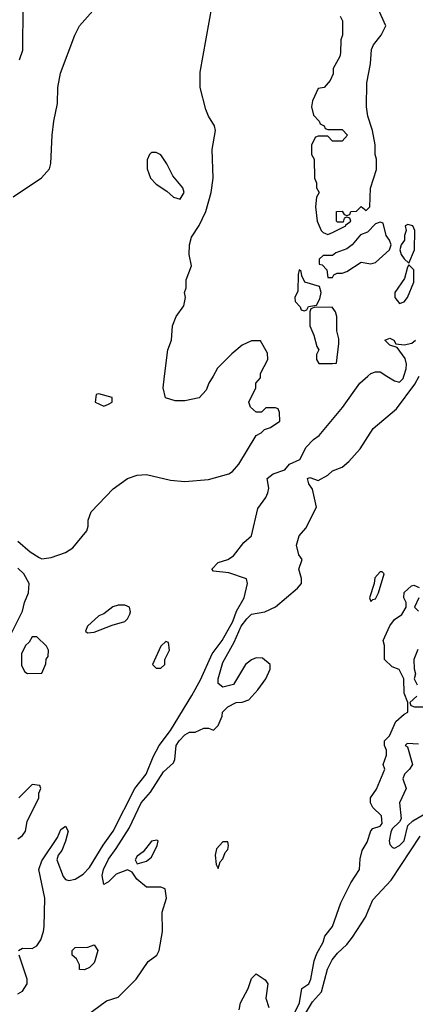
# Model space of a CAD drawing. Header units: inches. Extents: x 2348341 to 2479810, y 460419 to 613669.
# Tile 572 of 656: x 2441478 to 2443137, y 557364 to 561495. Entities that reach past the tile are written whole.
import ezdxf

# ---------------------------------------------------------------- set-up
doc = ezdxf.new("R2010")
doc.units = ezdxf.units.IN
doc.header["$MEASUREMENT"] = 0
doc.layers.add('C4545', color=7, linetype='Continuous')
doc.layers.add('C4546', color=7, linetype='Continuous')

msp = doc.modelspace()

# ---------------------------------------------------------------- linework, layer by layer
at = {"layer": 'C4545', "color": 2}
for points, elevation in [([(2441470, 559306.8), (2441522, 559262), (2441558.8, 559238.8), (2441570, 559233.4), (2441610, 559238.4), (2441670, 559259.5), (2441700.4, 559279.6), (2441758.7, 559350), (2441764.7, 559370), (2441764.4, 559395.6), (2441777.2, 559430), (2441870, 559526.8), (2441930, 559570.8), (2441970, 559584), (2442010, 559587.3), (2442110, 559563), (2442170, 559557.3), (2442270, 559566.4), (2442355.3, 559590), (2442370, 559598.8), (2442397.2, 559630), (2442468.9, 559751.1), (2442490, 559762), (2442504, 559776), (2442530, 559784.7), (2442568, 559810), (2442567.3, 559847.3), (2442562, 559862), (2442550, 559866), (2442510, 559866), (2442491.6, 559848.4), (2442470, 559848), (2442446, 559870), (2442438, 559890), (2442468, 559950), (2442468, 559970), (2442487.3, 559992.7), (2442487.6, 560000)], 38), ([(2441473.2, 557590), (2441490, 557599.3), (2441530, 557598), (2441549.2, 557610), (2441565.8, 557634.2), (2441577, 557670), (2441580.9, 557690), (2441582.9, 557810), (2441558.4, 557930), (2441570, 557966), (2441636, 558064), (2441650, 558098), (2441670, 558112), (2441681, 558090), (2441670, 558048), (2441654, 558010), (2441638.8, 557990), (2441634, 557970), (2441660.3, 557900.3), (2441670, 557887.3), (2441683.8, 557883.8), (2441710, 557888.4), (2441743.7, 557910), (2441770, 557938), (2441827.9, 558032.1), (2441869.7, 558090), (2441960.4, 558270), (2442008.4, 558330), (2442037.2, 558402.8), (2442062, 558450), (2442110, 558512.7), (2442199.8, 558660.2), (2442235.3, 558724.7), (2442285, 558835), (2442326.6, 558890), (2442370.8, 558970), (2442386.2, 559013.8), (2442418.4, 559070), (2442432.7, 559130), (2442429, 559149), (2442354.2, 559174.2), (2442290, 559182), (2442284, 559190), (2442310, 559217.3), (2442350, 559230.6), (2442374.7, 559245.3), (2442418, 559302), (2442449.2, 559330), (2442476.2, 559443.8), (2442509.3, 559490), (2442518, 559510), (2442522, 559530), (2442515.1, 559570), (2442541.2, 559590), (2442590, 559606), (2442609.8, 559630.2), (2442652.7, 559650), (2442678.6, 559701.4), (2442710, 559734), (2442733.2, 559750), (2442831.5, 559868.5), (2442904.5, 559970), (2442938.3, 560000)], 34), ([(2441730, 557296), (2441841.7, 557378.3), (2441890, 557394), (2441966.6, 557470), (2442015.9, 557544.1), (2442052.7, 557570), (2442062.7, 557590), (2442076, 557670), (2442075.3, 557750), (2442094, 557810), (2442088, 557848), (2442070, 557855.3), (2442010, 557855.3), (2441969.3, 557889.3), (2441950, 557918), (2441930, 557928), (2441882, 557910), (2441850, 557878), (2441830, 557866), (2441824.1, 557904.1), (2441829.6, 557930), (2441850, 557973.4), (2441882.8, 558017.2), (2441936.3, 558103.7), (2441987.3, 558210), (2442025.8, 558254.2), (2442080.1, 558339.9), (2442123.1, 558376.9), (2442128.9, 558391.1), (2442133.2, 558450), (2442146.6, 558470), (2442170, 558494.8), (2442190, 558506), (2442213.6, 558506.4), (2442250, 558522), (2442270, 558522), (2442290, 558514), (2442310, 558534), (2442327.3, 558572.7), (2442328, 558590), (2442350, 558612), (2442386, 558630), (2442410, 558631), (2442438.6, 558641.4), (2442476.6, 558683.4), (2442509.2, 558730), (2442528.7, 558770), (2442528, 558790), (2442496.5, 558816.5), (2442470, 558817.2), (2442450, 558809), (2442424.7, 558790), (2442373.7, 558706.3), (2442330, 558695.3), (2442309.4, 558709.4), (2442309.4, 558730), (2442330, 558798), (2442376.9, 558883.1), (2442406.9, 558950), (2442430, 558981), (2442450, 559001), (2442506, 559010), (2442550, 559032), (2442642, 559110), (2442659, 559130), (2442659, 559150), (2442648.7, 559190), (2442662, 559230), (2442648.7, 559250), (2442639, 559290), (2442649.2, 559330), (2442678, 559362), (2442722.9, 559450), (2442705.2, 559525.2), (2442690, 559548), (2442684, 559570), (2442694.8, 559574.8), (2442730, 559562), (2442770, 559584.7), (2442790, 559602.8), (2442830, 559617.3), (2442858.5, 559641.5), (2442904.8, 559695.2), (2442960.5, 559779.5), (2443058, 559862), (2443134.6, 559965.4), (2443153.2, 560000)], 30), ([(2442288.7, 560000), (2442271.3, 559970), (2442259.8, 559940.2), (2442230, 559908.7), (2442170, 559895.3), (2442130, 559895.3), (2442089.2, 559909.2), (2442079, 559950), (2442085.3, 560000)], 38), ([(2443017.9, 560000), (2443050, 559980.5), (2443070, 559974.8), (2443085.2, 559990), (2443088.4, 560000)], 34), ([(2441410, 558854), (2441490, 559014), (2441498, 559050), (2441515.3, 559090), (2441518, 559130), (2441495.3, 559170), (2441470, 559194)], 38), ([(2442631.1, 557330), (2442651, 557370), (2442661.2, 557430), (2442689.6, 557450.4), (2442698.7, 557470), (2442712.9, 557547.1), (2442723.3, 557576.7), (2442750, 557624.7), (2442757.2, 557650), (2442789.5, 557690.5), (2442823.7, 557790), (2442865.8, 557874.2), (2442902.7, 557930), (2442905.2, 557974.8), (2442914, 558010), (2442935.5, 558044.5), (2442950, 558092), (2442959, 558101), (2442990, 558112), (2442997.2, 558122.8), (2442995.1, 558155.1), (2442958, 558190), (2442949.1, 558209.1), (2442949.2, 558230), (2442974, 558266), (2443008.7, 558350), (2443002, 558370), (2443015.3, 558410), (2443015.3, 558430), (2443008, 558450), (2443008, 558470), (2443028.9, 558491.1), (2443055.3, 558550), (2443090, 558582), (2443106, 558590), (2443106, 558630), (2443089.3, 558669.3), (2443088.7, 558730), (2443068.4, 558768.4), (2443040.2, 558780.2), (2443008, 558810), (2443008, 558870), (2443002, 558890), (2443030, 558951.3), (2443050, 558978), (2443080.2, 558999.8), (2443098, 559030), (2443098, 559050), (2443088, 559070), (2443090, 559092), (2443120.4, 559119.6), (2443130, 559122), (2443152.7, 559112.7)], 26), ([(2443152, 559070), (2443134, 559030), (2443150, 559014)], 26), ([(2443147.3, 558852.7), (2443131, 558810), (2443131.6, 558771.6), (2443138, 558750), (2443132, 558730), (2443144.7, 558704.7)], 26), ([(2443143.6, 558656.4), (2443114, 558630), (2443118, 558618), (2443132.7, 558612.7), (2443170, 558612)], 26), ([(2443150, 558455.3), (2443102, 558458), (2443094, 558450), (2443103.6, 558443.6), (2443124.7, 558370), (2443112, 558350), (2443091.3, 558330), (2443084.7, 558310), (2443098, 558270), (2443071, 558210), (2443077.3, 558142.7), (2443070.9, 558129.1), (2443039.8, 558100.2), (2443033.7, 558086.3), (2443027.3, 558050), (2443030, 558034), (2443041.4, 558021.4), (2443050, 558018.8), (2443070, 558030.7), (2443089.3, 558050), (2443105.6, 558114.4), (2443126, 558134), (2443170, 558158.8)], 26), ([(2441470, 558058), (2441490, 558072), (2441502, 558090), (2441508.4, 558131.6), (2441558, 558230), (2441558, 558250), (2441566, 558270), (2441562, 558282), (2441530, 558286), (2441474, 558230)], 38), ([(2442610, 557216.3), (2442705.5, 557374.5), (2442743.3, 557416.7), (2442768.5, 557511.5), (2442787.6, 557550), (2442810, 557578), (2442850, 557614.9), (2442873.8, 557646.2), (2442927.8, 557730), (2442958, 557802), (2443035.5, 557884.4), (2443157.4, 558070)], 22), ([(2441470, 557407.7), (2441490, 557419.1), (2441509.5, 557450), (2441509.6, 557470), (2441475.1, 557570)], 34), ([(2442398.6, 557341.4), (2442404, 557370), (2442436, 557430), (2442450, 557472), (2442470, 557492), (2442507.3, 557467.3), (2442518.8, 557450), (2442510.4, 557390), (2442522.4, 557350)], 26)]:
    msp.add_lwpolyline(points, dxfattribs=dict(at, elevation=elevation))
for points, elevation in [([(2441810, 559926), (2441798, 559922), (2441794, 559890), (2441830, 559874), (2441850, 559882), (2441866, 559890), (2441866, 559910)], 42), ([(2442998, 559178), (2442990, 559178), (2442967.1, 559152.9), (2442964.7, 559130), (2442944.7, 559070), (2442950, 559054), (2442958, 559062), (2442970, 559064.7), (2442982, 559090), (2443006, 559170)], 30), ([(2441890, 559039), (2441867.9, 559032.1), (2441830, 559002), (2441810, 558994), (2441762, 558950), (2441754, 558930), (2441762, 558922), (2441790, 558924.7), (2441865.2, 558954.8), (2441918, 558970), (2441930, 558982), (2441939, 559001), (2441942, 559010), (2441938, 559030), (2441918, 559038)], 38), ([(2441550, 558906), (2441530, 558906), (2441516.9, 558883.1), (2441502, 558870), (2441485.4, 558834.6), (2441485.4, 558785.4), (2441499.6, 558759.6), (2441510, 558752), (2441570, 558754), (2441587.3, 558792.7), (2441588.4, 558811.6), (2441596.4, 558823.6), (2441598, 558850), (2441590, 558866)], 38), ([(2442090, 558886), (2442070, 558866), (2442034, 558790), (2442050, 558774), (2442070, 558774), (2442086, 558790), (2442086, 558810), (2442106, 558850), (2442102, 558882)], 38), ([(2442053.2, 558053.2), (2442030, 558048), (2441996, 558004), (2441970, 557986), (2441962, 557970), (2441970, 557954), (2442010, 557964.7), (2442030, 557982), (2442054, 558030), (2442058, 558050)], 30), ([(2442350, 558046), (2442330, 558046), (2442303.6, 558016.4), (2442298, 557990), (2442302, 557950), (2442310, 557934), (2442318, 557962), (2442330, 557974), (2442339, 558001), (2442350, 558014), (2442354, 558030)], 30), ([(2441750, 557508.7), (2441728, 557510), (2441728, 557530), (2441715.3, 557555.3), (2441698, 557570), (2441698, 557590), (2441710, 557602), (2441763.6, 557603.6), (2441790, 557614), (2441804.7, 557590), (2441794.8, 557550), (2441790, 557538), (2441770, 557518)], 30)]:
    msp.add_lwpolyline(points, close=True, dxfattribs=dict(at, elevation=elevation))
at = {"layer": 'C4546', "color": 2}
for points, elevation in [([(2441450, 560751.3), (2441569.1, 560830.9), (2441602, 560870), (2441608.9, 560891.1), (2441614, 561010), (2441621.2, 561070), (2441636.5, 561143.5), (2441637.2, 561210), (2441649.5, 561270.5), (2441709.4, 561430.6), (2441729, 561470), (2441795.5, 561544.5)], 42), ([(2441491.3, 561550), (2441490, 561366), (2441475.3, 561324.7)], 42), ([(2442085.3, 560000), (2442099, 560110), (2442114, 560150), (2442119, 560210), (2442134, 560250), (2442165.6, 560294.4), (2442172.7, 560330), (2442169.2, 560350), (2442175.3, 560370), (2442176.4, 560403.6), (2442198, 560462), (2442189, 560510), (2442189.1, 560550.9), (2442198, 560582), (2442230, 560631.3), (2442258, 560690), (2442280.9, 560770), (2442289.2, 560830), (2442285.2, 560950), (2442299, 561030), (2442294, 561050), (2442269, 561090), (2442258, 561118), (2442234, 561210), (2442234.6, 561274.6), (2442284.7, 561555.3)], 38), ([(2442822, 561510), (2442831.3, 561490), (2442831.3, 561430), (2442824.7, 561410), (2442823.6, 561356.4), (2442819.6, 561340.4), (2442792, 561290), (2442791.6, 561268.4), (2442779.6, 561240.4), (2442754, 561210), (2442730, 561206), (2442705.4, 561154.6), (2442702, 561130), (2442710, 561094), (2442734, 561070), (2442738, 561058), (2442754, 561050), (2442758, 561038), (2442770, 561034), (2442830, 561034), (2442852, 561010), (2442830, 560986), (2442790, 560986), (2442770, 561006), (2442730, 561006), (2442718, 561002), (2442702, 560970), (2442702, 560930), (2442712, 560910), (2442714, 560830), (2442722, 560810), (2442722, 560790), (2442734, 560770), (2442722, 560750), (2442718, 560710), (2442724.7, 560650), (2442742, 560610), (2442750, 560602), (2442770, 560594), (2442790, 560602), (2442846, 560630), (2442846, 560634), (2442866, 560650), (2442862, 560662), (2442850, 560666), (2442838, 560662), (2442834, 560646), (2442810, 560646), (2442806, 560650), (2442806, 560690), (2442830, 560692), (2442838, 560678), (2442850, 560674), (2442862, 560678), (2442866, 560690), (2442890, 560692), (2442910, 560712), (2442930, 560694), (2442946, 560710), (2442948.4, 560788.4), (2442973.6, 560866.4), (2442974, 560910), (2442968.7, 560930), (2442969, 560970), (2442957.2, 561030), (2442937.2, 561090), (2442932.7, 561130), (2442934, 561230), (2442948.7, 561310), (2442953.2, 561370), (2442961.2, 561390), (2442993.2, 561430), (2443013.2, 561470), (2442968.9, 561568.9)], 38), ([(2442487.6, 560000), (2442488, 560010), (2442518, 560070), (2442516.4, 560096.4), (2442487.3, 560147.3), (2442450, 560148), (2442411.1, 560128.9), (2442367.1, 560092.9), (2442307.5, 560032.5), (2442288.7, 560000)], 38), ([(2443088.4, 560000), (2443098, 560030), (2443099.5, 560050), (2443094, 560074), (2443060.4, 560120.4), (2443029.7, 560129.7), (2443009.4, 560150.6), (2443030, 560159.1), (2443046, 560150), (2443054.8, 560134.8), (2443090, 560130.5), (2443122, 560138), (2443137.2, 560150)], 34), ([(2442938.3, 560000), (2442949.8, 560010.2), (2442970, 560018), (2442990, 560017), (2443017.9, 560000)], 34)]:
    msp.add_lwpolyline(points, dxfattribs=dict(at, elevation=elevation))
for points, elevation in [([(2442050, 560938), (2442030, 560938), (2442022, 560930), (2442012.7, 560907.3), (2442012, 560890), (2442012, 560870), (2442026, 560830), (2442050, 560804.7), (2442095.3, 560775.3), (2442122, 560750), (2442150, 560742), (2442168, 560770), (2442162, 560790), (2442120.2, 560840.2), (2442095.3, 560890), (2442070, 560928)], 42), ([(2442990, 560646), (2442970, 560638), (2442936.8, 560603.2), (2442907.1, 560592.9), (2442871.3, 560550), (2442850, 560534), (2442803.6, 560516.4), (2442790, 560506), (2442750, 560506), (2442734, 560490), (2442734, 560470), (2442746, 560466), (2442765.4, 560445.4), (2442770, 560414), (2442790, 560414), (2442795.3, 560424.7), (2442808.4, 560431.6), (2442830, 560431.3), (2442850, 560438), (2442910, 560478), (2442950, 560471), (2442970, 560476), (2443028.7, 560530), (2443035.3, 560550), (2443028.7, 560570), (2443014, 560590), (2443002, 560642)], 38), ([(2443104.7, 560635.3), (2443094, 560630), (2443098, 560610), (2443091.3, 560590), (2443091.3, 560570), (2443078, 560550), (2443072, 560530), (2443078, 560510), (2443090, 560492), (2443110, 560474), (2443132.7, 560530), (2443135.3, 560610), (2443126, 560630)], 38), ([(2442650, 560446), (2442645.4, 560425.4), (2442643.6, 560356.4), (2442632, 560330), (2442632.7, 560312.7), (2442654, 560290), (2442658, 560278), (2442670, 560274), (2442682, 560278), (2442688.4, 560291.6), (2442722, 560298), (2442736.5, 560323.5), (2442742, 560350), (2442735.1, 560375.1), (2442673.6, 560393.6), (2442660.4, 560420.4), (2442658, 560438)], 38), ([(2443110, 560466), (2443103.6, 560456.4), (2443091, 560409), (2443051.3, 560350), (2443051.3, 560330), (2443070, 560304.7), (2443090, 560311.3), (2443104, 560330), (2443130, 560394), (2443130, 560446)], 38), ([(2442788.4, 560288.4), (2442712.7, 560287.3), (2442698, 560282), (2442694, 560270), (2442694, 560210), (2442711.1, 560171.1), (2442723.6, 560123.6), (2442732, 560110), (2442722, 560090), (2442722, 560070), (2442732.7, 560052.7), (2442790, 560052), (2442806, 560054), (2442816.5, 560136.5), (2442816.5, 560156.5), (2442808, 560190), (2442808, 560250), (2442802, 560270)], 38)]:
    msp.add_lwpolyline(points, close=True, dxfattribs=dict(at, elevation=elevation))

doc.saveas('drawing.dxf')
